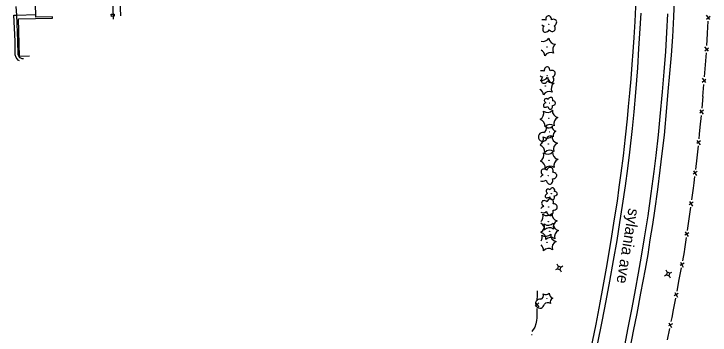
# Model space of a CAD drawing. Extents: x 588843 to 2552415, y 180129 to 269402.
# Drawn here: x 593285 to 593899, y 187566 to 187849 of the extents above; entities that cross this region are included whole.
import ezdxf

# ---------------------------------------------------------------- set-up
doc = ezdxf.new("R2010")
doc.units = 0
for name, color, linetype in [('Default', 7, 'Continuous'), ('E_BLD', 7, 'Continuous'), ('E_DWY', 7, 'Continuous'), ('E_FEN_P', 7, 'Continuous'), ('E_LAND_Vegetation', 7, 'Continuous'), ('E_MISCPROP_Dash', 7, 'Continuous'), ('E_PATH_Sidewalk', 7, 'Continuous'), ('E_RDWY', 7, 'Continuous'), ('E_RDWY_Gravel', 7, 'Continuous'), ('E_RDWY_Text', 7, 'Continuous'), ('E_UTL_AG_Bold', 7, 'Continuous')]:
    doc.layers.add(name, color=color, linetype=linetype)

# ---------------------------------------------------------------- blocks, each defined once
blk = doc.blocks.new('CTRE')
at = {"layer": 'Default'}
blk.add_circle((0, 0), 0.223, dxfattribs=at)
for centre, start, end in [((-12, 9), 280.2067, 5.9716), ((-13.8, -5.9), 340.2113, 65.9762), ((1.8, 14.9), 220.2113, 305.9762), ((13.8, 5.9), 160.2113, 245.9762), ((-1.8, -14.9), 40.2113, 125.9762), ((12, -9), 185.9272, 100.2511)]:
    blk.add_arc(centre, 7.87, start, end, dxfattribs=at)
blk = doc.blocks.new('PED')
at = {"layer": 'Default'}
for p, q in [((-2.5, 2.5), (-5.3, 5.3)), ((2.5, 2.5), (5.3, 5.3)), ((-2.5, -2.5), (-5.3, -5.3)), ((2.5, -2.5), (5.3, -5.3))]:
    blk.add_line(p, q, dxfattribs=at)
blk.add_lwpolyline([(-2.5, -2.5), (2.5, -2.5), (2.5, 2.5), (-2.5, 2.5)], close=True, dxfattribs=at)
blk = doc.blocks.new('DTRE')
at = {"layer": 'Default'}
blk.add_circle((-0.2, 0), 0.183, dxfattribs=at)
for centre, major_axis, ratio in [((-5.9, 0.2), (4.93, -0.12), 0.832022), ((-1.9, 5.3), (1.36, -4.98), 0.782863), ((4.1, 2.7), (-5.27, -2.93), 0.691916), ((-2.5, -5.2), (1.8, 4.86), 0.716896), ((3.5, -3.7), (-5.01, 4.58), 0.560249)]:
    blk.add_ellipse(centre, major_axis=major_axis, ratio=ratio, start_param=1.570796, end_param=4.712389, dxfattribs=at)

msp = doc.modelspace()

# ---------------------------------------------------------------- linework, layer by layer
at = {"layer": 'E_BLD'}
msp.add_lwpolyline([(593298.99, 187811.48), (593290.22, 187811.24), (593289.31, 187844.43), (593319.23, 187845.26), (593319.2, 187846.41), (593304.69, 187846.01), (593303.65, 187883.82), (593371.64, 187885.69), (593372.78, 187844.2)], dxfattribs=at)
at = {"layer": 'E_DWY'}
for points in [[(593379.49, 187847.28), (593377.96, 187881.86), (593428.91, 187883.05), (593429.38, 187870.18)], [(593285.25, 187847.79), (593287.74, 187847.91), (593287.13, 187855.33)], [(593290.27, 187807.62), (593289.11, 187808.19), (593287.3, 187810.44), (593286.37, 187812.71), (593286.28, 187824.73), (593285.25, 187847.79)], [(593293.79, 187809.18), (593292.43, 187809.34), (593290.71, 187810.19), (593289.48, 187811.72), (593288.86, 187813.21), (593288.78, 187824.79), (593287.74, 187847.91)]]:
    msp.add_lwpolyline(points, dxfattribs=at)
at = {"layer": 'E_FEN_P'}
for p, q in [((593895.72, 187844.29), (593899.01, 187846.94)), ((593898.94, 187843.97), (593895.88, 187847.83)), ((593894.26, 187816.45), (593897.58, 187819.06)), ((593897.48, 187816.1), (593894.47, 187819.99)), ((593891.99, 187788.71), (593895.38, 187791.21)), ((593895.19, 187788.26), (593892.3, 187792.23)), ((593893.19, 187763.91), (593889.88, 187761.49)), ((593890.08, 187764.37), (593892.87, 187760.48)), ((593890.57, 187736.85), (593887.2, 187734.5)), ((593887.46, 187737.37), (593890.18, 187733.43)), ((593887.53, 187709.87), (593884.17, 187707.52)), ((593884.42, 187710.39), (593887.14, 187706.45)), ((593884.04, 187682.9), (593880.61, 187680.64)), ((593880.95, 187683.5), (593883.56, 187679.49)), ((593880.29, 187656.01), (593876.86, 187653.75)), ((593877.19, 187656.61), (593879.81, 187652.6)), ((593876.05, 187629.12), (593872.52, 187627.02)), ((593872.99, 187629.87), (593875.41, 187625.73)), ((593867.94, 187603.19), (593870.35, 187599.06)), ((593871, 187602.44), (593867.46, 187600.35)), ((593748.17, 187594.13), (593744.91, 187591.31)), ((593745.08, 187594.08), (593748.13, 187590.52)), ((593865.83, 187575.75), (593862.25, 187573.73)), ((593862.78, 187576.56), (593865.11, 187572.38)), ((593742.24, 187565.96), (593741.57, 187565.9))]:
    msp.add_line(p, q, dxfattribs=at)
for points in [[(593896.88, 187831.77), (593897.37, 187842.41)], [(593896.27, 187821.13), (593896.86, 187831.41), (593896.88, 187831.77)], [(593895.07, 187803.93), (593895.7, 187811.06), (593895.9, 187814.55)], [(593894.14, 187793.32), (593895.07, 187803.93)], [(593892.63, 187776.14), (593893.56, 187786.75)], [(593892.63, 187776.14), (593891.67, 187765.82)], [(593891.08, 187759.43), (593890.12, 187749.11)], [(593890.12, 187749.11), (593889.53, 187742.8), (593889.08, 187738.79)], [(593888.37, 187732.42), (593887.21, 187722.11)], [(593887.21, 187722.11), (593886.05, 187711.81)], [(593885.33, 187705.43), (593884.69, 187699.82), (593884.04, 187695.15)], [(593884.04, 187695.15), (593882.61, 187684.88)], [(593881.72, 187678.53), (593880.29, 187668.26)], [(593880.29, 187668.26), (593878.85, 187657.99)], [(593877.96, 187651.64), (593876.53, 187641.37)], [(593876.53, 187641.37), (593876.21, 187639.06), (593874.71, 187631.16)], [(593873.52, 187624.86), (593871.59, 187614.67)], [(593871.59, 187614.67), (593869.66, 187604.49)], [(593746.43, 187604.87), (593746.46, 187601.33), (593746.41, 187595.99)], [(593868.47, 187598.18), (593866.54, 187587.99)], [(593746.35, 187589.26), (593746.28, 187581.79), (593746.25, 187581.04), (593745.84, 187578.44)], [(593866.54, 187587.99), (593865.23, 187581.1), (593864.54, 187577.82)], [(593745.84, 187578.44), (593745.41, 187575.7), (593744.52, 187572.74), (593741.93, 187568.8)], [(593863.2, 187571.55), (593861.05, 187561.41)]]:
    msp.add_lwpolyline(points, dxfattribs=at)
at = {"layer": 'E_LAND_Vegetation'}
for centre, radius in [((593756.74, 187839.56), 0.128), ((593755.16, 187819.74), 0.167), ((593755.47, 187794.55), 0.128), ((593753.88, 187785.37), 0.167), ((593756.83, 187756.7), 0.167), ((593756.49, 187734.1), 0.167), ((593756.96, 187719.88), 0.167), ((593756.37, 187706.37), 0.128), ((593756.79, 187678.65), 0.128), ((593756.31, 187665.69), 0.167), ((593757.5, 187657.17), 0.167), ((593755.3, 187647.44), 0.167)]:
    msp.add_circle(centre, radius, dxfattribs=at)
for centre, radius, start, end in [((593751.71, 187830.47), 5.9, 254.8002, 330.69774), ((593762.73, 187828.09), 5.9, 184.93283, 270.69774), ((593766.13, 187817.38), 5.9, 124.9282, 210.69312), ((593747.59, 187811.38), 5.9, 4.93283, 66.4403), ((593758.61, 187809), 5.9, 64.93283, 150.69774), ((593750.43, 187796.11), 5.9, 258.17341, 330.69774), ((593761.46, 187793.73), 5.9, 184.93283, 270.69774), ((593764.85, 187783.02), 5.9, 124.9282, 210.69312), ((593746.31, 187777.02), 5.9, 4.93283, 62.83334), ((593757.33, 187774.64), 5.9, 64.93283, 150.69774), ((593746.53, 187761.29), 5.9, 296.41235, 18.82452), ((593755.66, 187767.91), 5.9, 233.0596, 318.82451), ((593765.9, 187763.29), 5.9, 173.05498, 258.8199), ((593767.13, 187752.1), 5.9, 113.0596, 198.82451), ((593747.69, 187750.07), 5.91, 353.09939, 75.62503), ((593758, 187745.48), 5.9, 53.05961, 138.82452), ((593746.19, 187738.7), 5.9, 302.02491, 18.82452), ((593755.32, 187745.31), 5.9, 233.0596, 318.82451), ((593765.56, 187740.7), 5.9, 173.05498, 258.8199), ((593747.35, 187727.48), 5.91, 353.09939, 70.47689), ((593766.79, 187729.5), 5.9, 113.0596, 198.82451), ((593746.66, 187724.48), 5.9, 297.95352, 18.82452), ((593755.79, 187731.09), 5.9, 233.0596, 318.82451), ((593757.66, 187722.88), 5.9, 53.05961, 138.82452), ((593766.03, 187726.48), 5.9, 173.05498, 258.8199), ((593767.25, 187715.28), 5.9, 113.0596, 198.82451), ((593747.82, 187713.26), 5.91, 353.09939, 74.19833), ((593758.13, 187708.66), 5.9, 53.05961, 138.82452), ((593746.01, 187670.29), 5.9, 310.25071, 18.82452), ((593755.14, 187676.91), 5.9, 233.0596, 318.82451), ((593765.38, 187672.29), 5.9, 173.05498, 258.8199), ((593747.17, 187659.07), 5.91, 353.09939, 63.19803), ((593756.34, 187668.39), 5.9, 233.0596, 318.82451), ((593766.58, 187663.77), 5.9, 173.05498, 258.8199), ((593766.6, 187661.09), 5.9, 113.0596, 198.82451), ((593747.21, 187661.77), 5.9, 297.03466, 18.82452), ((593757.47, 187654.48), 5.9, 53.05961, 138.82452), ((593767.8, 187652.58), 5.9, 113.0596, 198.82451), ((593748.37, 187650.55), 5.91, 353.09939, 75.04781), ((593745, 187652.04), 5.9, 326.9512, 18.82452), ((593754.13, 187658.66), 5.9, 233.0596, 318.82451), ((593758.67, 187645.96), 5.9, 53.05961, 138.82452), ((593764.37, 187654.04), 5.9, 173.05498, 258.8199), ((593765.59, 187642.84), 5.9, 113.0596, 198.82451), ((593746.16, 187640.82), 5.91, 353.09939, 49.80887), ((593756.46, 187636.23), 5.9, 53.05961, 138.82452)]:
    msp.add_arc(centre, radius, start, end, dxfattribs=at)
for centre, major_axis, ratio, start_param, end_param in [((593753.29, 187840.83), (4.53, -1.45), 0.560249, 1.570796, 2.351172), ((593756.67, 187843.57), (0.28, -3.62), 0.716896, 1.570796, 4.712389), ((593760.4, 187841.13), (-3.17, -1.37), 0.832022, 1.570796, 4.712389), ((593753.29, 187840.83), (4.53, -1.45), 0.560249, 4.253638, 4.712389), ((593754.85, 187836.58), (2.5, 3.41), 0.691916, 1.570796, 4.712389), ((593759.37, 187836.68), (-2.32, 2.77), 0.782863, 1.570796, 4.712389), ((593755.4, 187798.56), (0.28, -3.62), 0.716896, 1.570796, 4.712389), ((593759.13, 187796.12), (-3.17, -1.37), 0.832022, 1.570796, 4.712389), ((593752.01, 187795.81), (4.53, -1.45), 0.560249, 4.26667, 4.712389), ((593752.01, 187795.81), (4.53, -1.45), 0.560249, 1.570796, 2.338139), ((593753.57, 187791.57), (2.5, 3.41), 0.691916, 1.570796, 4.712389), ((593758.1, 187791.66), (-2.32, 2.77), 0.782863, 1.570796, 4.712389), ((593757.64, 187710.15), (-1.1, -3.27), 0.832022, 1.570796, 4.712389), ((593753.33, 187709), (2.88, -2.21), 0.716896, 1.570796, 4.712389), ((593760.27, 187706.4), (-3.61, 0.12), 0.782863, 1.570796, 4.712389), ((593753.12, 187704.64), (4.1, 2.41), 0.560249, 1.570796, 2.233146), ((593753.12, 187704.64), (4.1, 2.41), 0.560249, 3.424386, 4.712389), ((593757.32, 187702.97), (-0.87, 4.13), 0.691916, 1.570796, 4.712389), ((593753.76, 187681.27), (2.88, -2.21), 0.716896, 1.570796, 4.712389), ((593758.06, 187682.42), (-1.1, -3.27), 0.832022, 1.570796, 4.712389), ((593753.54, 187676.92), (4.1, 2.41), 0.560249, 1.570796, 2.329663), ((593760.69, 187678.68), (-3.61, 0.12), 0.782863, 1.570796, 4.712389), ((593753.54, 187676.92), (4.1, 2.41), 0.560249, 3.327869, 4.712389), ((593757.74, 187675.25), (-0.87, 4.13), 0.691916, 1.570796, 4.712389)]:
    msp.add_ellipse(centre, major_axis=major_axis, ratio=ratio, start_param=start_param, end_param=end_param, dxfattribs=at)
at = {"layer": 'E_MISCPROP_Dash'}
msp.add_lwpolyline([(593373.62, 187846.76), (593371.16, 187846.7), (593371.11, 187848.67), (593373.57, 187848.73), (593373.62, 187846.76)], close=True, dxfattribs=at)
at = {"layer": 'E_PATH_Sidewalk'}
for points in [[(593287.74, 187847.91), (593304.63, 187848.36)], [(593288.02, 187841.73), (593289.38, 187841.81)]]:
    msp.add_lwpolyline(points, dxfattribs=at)
at = {"layer": 'E_RDWY'}
for points in [[(593833.53, 187779.53), (593835.22, 187801.32), (593836.3, 187818.31), (593837.06, 187831.56), (593838.12, 187849.58)], [(593856.97, 187780.32), (593858.57, 187797.89), (593859.86, 187815.68), (593860.96, 187832.53), (593861.7, 187848.9)], [(593799.69, 187557.45), (593803.9, 187577.56), (593807.35, 187595.82), (593810.67, 187613.33), (593813.9, 187631.49), (593816.99, 187649.18), (593819.56, 187665.12), (593821.86, 187680.08), (593824.3, 187697.17), (593826.43, 187712.7), (593828.23, 187726.99), (593830.47, 187747.88), (593831.95, 187762.42), (593833.53, 187779.53)], [(593823.26, 187553.35), (593826.63, 187570.66), (593830.31, 187589.88), (593833.23, 187605.53), (593835.92, 187620.39), (593838.6, 187635.37), (593841.31, 187651.46), (593844.37, 187670.92), (593847.03, 187690.52), (593849.64, 187710), (593851.44, 187724.05), (593853.46, 187742.3), (593855.01, 187758.3), (593856.97, 187780.32)]]:
    msp.add_lwpolyline(points, dxfattribs=at)
at = {"layer": 'E_RDWY_Gravel'}
for points in [[(593828.21, 187779.09), (593829.37, 187791.54), (593830.36, 187804.18), (593831.16, 187815.45), (593832.02, 187827.96), (593832.87, 187842.08), (593833.42, 187855.16), (593834.07, 187869.98), (593834.6, 187885.15), (593834.82, 187899.15), (593835.1, 187912.13), (593835.17, 187925.62), (593835.15, 187941.38), (593835.2, 187954.66), (593835.01, 187968.52), (593834.66, 187980.62), (593834.25, 187992.78), (593833.74, 188004.5), (593833.13, 188019.26), (593832.41, 188030.65), (593831.61, 188037.12), (593830.35, 188045.57)], [(593862.19, 187780.51), (593863.5, 187796.38), (593864.9, 187812.49), (593866.03, 187828.75), (593867.04, 187846.23), (593867.66, 187861.67)], [(593790.25, 187537.56), (593792.09, 187544.74), (593795.24, 187559.76), (593798.5, 187575.25), (593802.06, 187594.02), (593804.77, 187608.49), (593807.7, 187624.57), (593810.03, 187638.43), (593812.45, 187652.8), (593814.86, 187668.18), (593817.25, 187683.78), (593818.95, 187696.22), (593820.71, 187708.47), (593822.76, 187723.67), (593824.52, 187740.26), (593826.2, 187756.26), (593827.1, 187767.25), (593828.21, 187779.09)], [(593827.38, 187547.62), (593831.64, 187569.06), (593834.72, 187584.81), (593838.09, 187602.6), (593841.96, 187623.72), (593844.28, 187636.84), (593846.29, 187649.58), (593848.41, 187663.14), (593850.2, 187675.14), (593852.92, 187693.94), (593855.1, 187711.04), (593856.86, 187725.68), (593858.8, 187742.01), (593860.97, 187766.08), (593862.19, 187780.51)]]:
    msp.add_lwpolyline(points, dxfattribs=at)

# ---------------------------------------------------------------- block references
at = {"layer": 'E_LAND_Vegetation', "xscale": 0.49999999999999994, "yscale": 0.5000000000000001, "rotation": -107.15171794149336}
for name, p in [('DTRE', (593757.32, 187770.06)), ('CTRE', (593757.64, 187744.88)), ('DTRE', (593758.96, 187690.3)), ('CTRE', (593755.06, 187597.8))]:
    msp.add_blockref(name, p, dxfattribs=at)
at = {"layer": 'E_UTL_AG_Bold', "xscale": 0.49999999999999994, "yscale": 0.5000000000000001, "rotation": -107.15171794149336}
for p in [(593765.91, 187624.88), (593862.06, 187619.52)]:
    msp.add_blockref('PED', p, dxfattribs=at)

# ---------------------------------------------------------------- texts
at = {"layer": 'E_RDWY_Text'}
msp.add_text('sylania ave', height=10, rotation=260.81935, dxfattribs=at).set_placement((593827.16, 187677.94))

doc.saveas('drawing.dxf')
